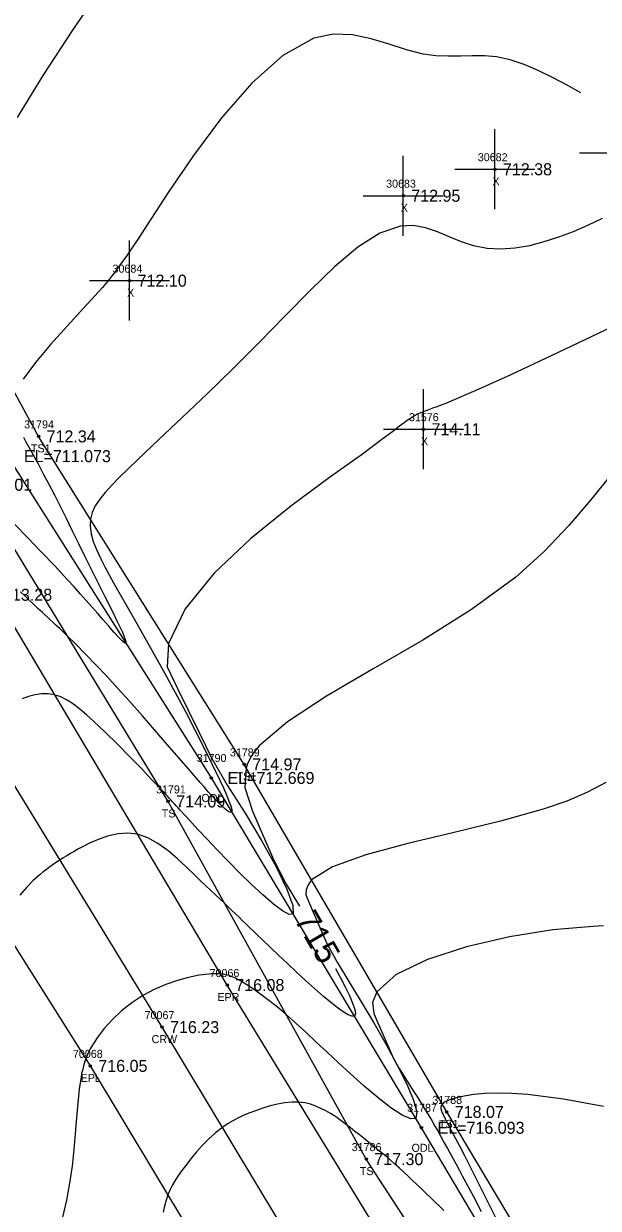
# Model space of a CAD drawing. Extents: x 1376587 to 1378239, y 1000335 to 1003031.
# Drawn here: x 1377574.4 to 1377646.3, y 1001264.8 to 1001412.8 of the extents above; entities that cross this region are included whole.
import ezdxf

# ---------------------------------------------------------------- set-up
doc = ezdxf.new("R2010")
doc.units = 0
for name, color, linetype in [('RD_DTM_BkLn1', 7, 'Continuous'), ('RD_DTM_BkLn2', 7, 'Continuous'), ('RD_DTM_BkLn_txCode', 7, 'Continuous'), ('RD_DTM_Major1', 7, 'Continuous'), ('RD_DTM_Major1_Lbl', 7, 'Continuous'), ('RD_DTM_Minor1', 7, 'Continuous'), ('RD_EX_H2O', 7, 'Continuous'), ('RD_EX_H2O_txCode', 7, 'Continuous'), ('RD_EX_Misc', 7, 'Continuous'), ('RD_EX_Misc_txCode', 7, 'Continuous'), ('RD_EX_Road', 7, 'Continuous'), ('RD_EX_Road_txCode', 7, 'Continuous'), ('RD_EX_TX_H2O_ELEV', 7, 'Continuous'), ('RD_EX_TX_Misc_ELEV', 7, 'Continuous'), ('RD_EX_TX_Road_ELEV', 7, 'Continuous'), ('RD_HC_Survey_ELEV', 7, 'Continuous'), ('RD_HC_Survey_txCode', 7, 'Continuous'), ('RD_SMD_Locator', 7, 'Continuous')]:
    doc.layers.add(name, color=color, linetype=linetype)

msp = doc.modelspace()

# ---------------------------------------------------------------- linework, layer by layer
at = {"layer": 'RD_DTM_BkLn1'}
msp.add_lwpolyline([(1377890.87, 1000795.13), (1377889.75, 1000797.09), (1377860.86, 1000844.28), (1377837.2, 1000883.19), (1377805.55, 1000935.32), (1377771.67, 1000991.28), (1377739.47, 1001043.28), (1377708.64, 1001094.78), (1377678.49, 1001143.97), (1377648.11, 1001195.1), (1377620.71, 1001239.29), (1377591.74, 1001287.41), (1377561.78, 1001336.41), (1377531.28, 1001387.73), (1377502.54, 1001434.98), (1377471.98, 1001486.19), (1377441.27, 1001536.58), (1377411.04, 1001586.42), (1377380.15, 1001637.79)], dxfattribs=at)
at = {"layer": 'RD_DTM_BkLn2'}
for points in [[(1377675.49, 1001183.97), (1377653.14, 1001215.72), (1377617.26, 1001270.92), (1377592.5, 1001315.61), (1377568.38, 1001355.18), (1377548.34, 1001395.49), (1377546.7, 1001400.7), (1377549.23, 1001403.02)], [(1377661.44, 1001219.59), (1377627.32, 1001276.82), (1377602.02, 1001320.24), (1377576.31, 1001361.22), (1377555.51, 1001399.46), (1377551.98, 1001403.02), (1377549.23, 1001403.02)]]:
    msp.add_lwpolyline(points, dxfattribs=at)
at = {"layer": 'RD_DTM_Major1'}
for points in [[(1377647.75, 1001356.3), (1377645.28, 1001353.26), (1377642.58, 1001350.08), (1377639.51, 1001346.83), (1377635.95, 1001343.62), (1377630.43, 1001339.59), (1377624.32, 1001335.77), (1377618.11, 1001332.17), (1377612.31, 1001328.77), (1377607.4, 1001325.56), (1377603.88, 1001322.55), (1377603.5, 1001322.11), (1377603.17, 1001321.67), (1377602.87, 1001321.22), (1377602.62, 1001320.77), (1377602.42, 1001320.3), (1377602.26, 1001319.82), (1377602.09, 1001317.34), (1377603.05, 1001314.39), (1377604.39, 1001311.31), (1377605.71, 1001308.28), (1377607.25, 1001305.27), (1377608.9, 1001302.52)], [(1377613.42, 1001294.74), (1377614.01, 1001293.65), (1377614.62, 1001292.46), (1377615.15, 1001291.36), (1377615.56, 1001290.41), (1377615.82, 1001289.63), (1377615.91, 1001289.07), (1377615.78, 1001288.78), (1377615.47, 1001288.76), (1377614.98, 1001288.96), (1377614.36, 1001289.34), (1377613.62, 1001289.87), (1377612.81, 1001290.52), (1377611.93, 1001291.24), (1377610.8, 1001292.22), (1377609.66, 1001293.25), (1377608.51, 1001294.3), (1377607.4, 1001295.35), (1377606.33, 1001296.37), (1377605.32, 1001297.32), (1377604.2, 1001298.39), (1377603.68, 1001298.89), (1377603.19, 1001299.36), (1377602.72, 1001299.82), (1377602.26, 1001300.26), (1377601.81, 1001300.7), (1377601.36, 1001301.13), (1377600.92, 1001301.56), (1377600.48, 1001302), (1377600.02, 1001302.44), (1377599.54, 1001302.9), (1377598.99, 1001303.41), (1377598.42, 1001303.96), (1377597.81, 1001304.53), (1377597.18, 1001305.12), (1377596.52, 1001305.75), (1377595.83, 1001306.41), (1377594.75, 1001307.45), (1377593.62, 1001308.5), (1377592.45, 1001309.5), (1377591.23, 1001310.37), (1377589.97, 1001311.06), (1377588.68, 1001311.5), (1377587.47, 1001311.65), (1377586.26, 1001311.56), (1377585.06, 1001311.3), (1377583.89, 1001310.91), (1377582.77, 1001310.42), (1377581.72, 1001309.9), (1377581.22, 1001309.63), (1377580.74, 1001309.36), (1377580.28, 1001309.09), (1377579.83, 1001308.82), (1377579.4, 1001308.55), (1377578.98, 1001308.29), (1377578.55, 1001308.01), (1377578.14, 1001307.72), (1377577.72, 1001307.43), (1377577.31, 1001307.12), (1377576.9, 1001306.8), (1377576.49, 1001306.47), (1377575.64, 1001305.72), (1377574.79, 1001304.87), (1377573.95, 1001303.89)]]:
    msp.add_lwpolyline(points, dxfattribs=at)
at = {"layer": 'RD_DTM_Minor1'}
for points in [[(1377584.42, 1001417.7), (1377580.53, 1001411.97), (1377576.85, 1001406.32), (1377573.63, 1001401.06)], [(1377644.09, 1001404.14), (1377642.3, 1001405.13), (1377640.52, 1001406.08), (1377638.75, 1001406.94), (1377636.99, 1001407.69), (1377635.25, 1001408.26), (1377633.52, 1001408.63), (1377632.02, 1001408.77), (1377630.53, 1001408.78), (1377629.03, 1001408.74), (1377627.52, 1001408.72), (1377625.97, 1001408.77), (1377624.39, 1001408.98), (1377622.3, 1001409.52), (1377620.13, 1001410.23), (1377617.88, 1001410.91), (1377615.56, 1001411.39), (1377613.17, 1001411.47), (1377610.7, 1001410.96), (1377606.83, 1001408.82), (1377602.94, 1001405.35), (1377599.17, 1001401.02), (1377595.65, 1001396.31), (1377592.51, 1001391.7), (1377589.89, 1001387.67), (1377589.2, 1001386.61), (1377588.57, 1001385.64), (1377587.97, 1001384.73), (1377587.39, 1001383.88), (1377586.81, 1001383.07), (1377586.23, 1001382.28), (1377585.87, 1001381.8), (1377585.49, 1001381.32), (1377585.11, 1001380.83), (1377584.7, 1001380.34), (1377584.28, 1001379.84), (1377583.83, 1001379.33), (1377581.94, 1001377.23), (1377579.87, 1001374.98), (1377577.8, 1001372.69), (1377575.92, 1001370.45), (1377574.39, 1001368.37)], [(1377646.73, 1001388.43), (1377644.92, 1001387.58), (1377643.11, 1001386.79), (1377641.29, 1001386.1), (1377639.47, 1001385.51), (1377637.65, 1001385.05), (1377635.85, 1001384.75), (1377634.08, 1001384.63), (1377632.35, 1001384.71), (1377630.68, 1001385.01), (1377629.14, 1001385.52), (1377627.64, 1001386.14), (1377626.15, 1001386.76), (1377624.65, 1001387.27), (1377623.12, 1001387.55), (1377621.53, 1001387.5), (1377618.95, 1001386.61), (1377616.2, 1001384.85), (1377613.3, 1001382.42), (1377610.27, 1001379.5), (1377607.12, 1001376.29), (1377603.89, 1001372.95), (1377600.64, 1001369.7), (1377597.4, 1001366.57), (1377594.27, 1001363.59), (1377591.34, 1001360.82), (1377588.69, 1001358.3), (1377586.4, 1001356.08), (1377585.46, 1001355.12), (1377584.64, 1001354.23), (1377583.95, 1001353.37), (1377583.4, 1001352.54), (1377583.01, 1001351.72), (1377582.79, 1001350.89), (1377582.74, 1001350), (1377582.87, 1001349.06), (1377583.15, 1001348.09), (1377583.56, 1001347.07), (1377584.06, 1001345.99), (1377584.65, 1001344.85), (1377585.69, 1001342.94), (1377586.84, 1001340.88), (1377588.08, 1001338.71), (1377589.37, 1001336.43), (1377590.71, 1001334.07), (1377592.06, 1001331.66), (1377593.37, 1001329.24), (1377594.65, 1001326.83), (1377595.87, 1001324.49), (1377597.01, 1001322.25), (1377598.04, 1001320.16), (1377598.95, 1001318.27), (1377599.4, 1001317.29), (1377599.79, 1001316.42), (1377600.1, 1001315.66), (1377600.32, 1001315.05), (1377600.44, 1001314.59), (1377600.45, 1001314.32), (1377600.37, 1001314.24), (1377600.23, 1001314.25), (1377600.03, 1001314.36), (1377599.79, 1001314.53), (1377599.5, 1001314.78), (1377599.17, 1001315.09), (1377598.8, 1001315.45), (1377598.41, 1001315.87), (1377597.98, 1001316.33), (1377597.52, 1001316.83), (1377597.03, 1001317.38), (1377596.52, 1001317.96), (1377595.25, 1001319.42), (1377593.87, 1001321.03), (1377592.39, 1001322.74), (1377590.85, 1001324.53), (1377589.27, 1001326.34), (1377587.68, 1001328.14), (1377586.23, 1001329.73), (1377584.82, 1001331.25), (1377583.45, 1001332.69), (1377582.16, 1001334.03), (1377580.96, 1001335.24), (1377579.87, 1001336.32), (1377579.4, 1001336.78), (1377578.95, 1001337.2), (1377578.52, 1001337.61), (1377578.11, 1001337.99), (1377577.72, 1001338.36), (1377576.78, 1001339.23), (1377576.23, 1001339.73), (1377575.69, 1001340.24), (1377575.15, 1001340.76), (1377574.6, 1001341.28), (1377574.06, 1001341.81)], [(1377652.44, 1001377.04), (1377646.25, 1001374.08), (1377640.47, 1001371.34), (1377635.31, 1001368.93), (1377630.97, 1001366.96), (1377627.65, 1001365.54), (1377627.19, 1001365.35), (1377626.75, 1001365.18), (1377626.36, 1001365.03), (1377625.99, 1001364.89), (1377625.65, 1001364.77), (1377624.82, 1001364.47), (1377624.58, 1001364.39), (1377624.36, 1001364.3), (1377624.15, 1001364.22), (1377623.95, 1001364.13), (1377623.64, 1001363.99), (1377623.35, 1001363.82), (1377623.04, 1001363.64), (1377622.72, 1001363.43), (1377622.38, 1001363.19), (1377622.01, 1001362.92), (1377621.42, 1001362.49), (1377620.74, 1001361.97), (1377619.95, 1001361.38), (1377619.04, 1001360.69), (1377617.98, 1001359.91), (1377616.77, 1001359.02), (1377612.67, 1001356.08), (1377607.84, 1001352.49), (1377602.85, 1001348.45), (1377598.27, 1001344.12), (1377594.64, 1001339.69), (1377592.55, 1001335.33), (1377592.36, 1001332.42), (1377593.68, 1001329.74), (1377595.02, 1001327), (1377596.41, 1001324.15), (1377597.93, 1001321.04), (1377599.86, 1001317.64), (1377602.12, 1001314.15), (1377604.21, 1001310.66), (1377606, 1001307.42), (1377607.33, 1001304.66), (1377608.08, 1001302.62), (1377608.11, 1001301.55), (1377607.63, 1001301.47), (1377606.78, 1001301.92), (1377605.65, 1001302.77), (1377604.33, 1001303.92), (1377602.89, 1001305.27), (1377601.43, 1001306.7), (1377600, 1001308.15), (1377598.64, 1001309.55), (1377597.37, 1001310.88), (1377596.21, 1001312.12), (1377595.17, 1001313.25), (1377593.99, 1001314.53), (1377593.75, 1001314.8), (1377593.51, 1001315.06), (1377593.28, 1001315.32), (1377593.05, 1001315.57), (1377592.83, 1001315.81), (1377592.62, 1001316.03), (1377592.42, 1001316.26), (1377592.2, 1001316.49), (1377591.75, 1001316.98), (1377591.5, 1001317.25), (1377590.4, 1001318.41), (1377589.11, 1001319.76), (1377587.69, 1001321.23), (1377586.18, 1001322.75), (1377584.66, 1001324.24), (1377583.18, 1001325.64), (1377582.31, 1001326.43), (1377581.48, 1001327.14), (1377580.66, 1001327.76), (1377579.87, 1001328.28), (1377579.09, 1001328.68), (1377578.3, 1001328.94), (1377577.5, 1001329.07), (1377576.69, 1001329.06), (1377575.88, 1001328.94), (1377575.07, 1001328.73), (1377574.26, 1001328.44)], [(1377574.42, 1001361.13), (1377574.73, 1001360.56), (1377575.06, 1001359.97), (1377575.64, 1001358.91), (1377576.25, 1001357.78), (1377576.9, 1001356.56), (1377577.58, 1001355.27), (1377578.28, 1001353.91), (1377579, 1001352.49), (1377579.75, 1001350.99), (1377580.51, 1001349.43), (1377581.29, 1001347.84), (1377582.09, 1001346.21), (1377582.91, 1001344.56), (1377583.74, 1001342.89), (1377584.62, 1001341.15), (1377585.45, 1001339.49), (1377586.19, 1001337.99), (1377586.78, 1001336.76), (1377587.15, 1001335.86), (1377587.24, 1001335.4), (1377587.1, 1001335.38), (1377586.79, 1001335.62), (1377586.33, 1001336.09), (1377585.74, 1001336.73), (1377585.07, 1001337.51), (1377584.33, 1001338.36), (1377583.67, 1001339.13), (1377582.98, 1001339.92), (1377582.26, 1001340.73), (1377581.51, 1001341.56), (1377580.74, 1001342.42), (1377579.94, 1001343.29), (1377578.32, 1001345.03), (1377576.64, 1001346.8), (1377574.96, 1001348.54), (1377573.33, 1001350.21)], [(1377647.2, 1001317.97), (1377644.9, 1001316.76), (1377642.31, 1001315.65), (1377639.38, 1001314.63), (1377634.05, 1001313.13), (1377628.24, 1001311.72), (1377622.46, 1001310.34), (1377617.22, 1001308.94), (1377613.04, 1001307.45), (1377610.43, 1001305.81), (1377609.98, 1001305.21), (1377609.74, 1001304.58), (1377609.69, 1001303.92), (1377609.98, 1001303.25), (1377610.28, 1001302.55), (1377610.61, 1001301.78), (1377611.44, 1001299.87), (1377612.36, 1001297.77), (1377613.64, 1001295.52), (1377615.09, 1001293.12), (1377616.63, 1001290.58), (1377618.2, 1001287.93), (1377619.73, 1001285.26), (1377621.14, 1001282.67), (1377622.32, 1001280.3), (1377623.16, 1001278.3), (1377623.58, 1001276.82), (1377623.45, 1001276.01), (1377622.81, 1001275.94), (1377621.75, 1001276.42), (1377620.35, 1001277.34), (1377618.74, 1001278.59), (1377617, 1001280.05), (1377615.25, 1001281.6), (1377613.77, 1001282.95), (1377612.36, 1001284.28), (1377611, 1001285.55), (1377609.7, 1001286.77), (1377608.45, 1001287.92), (1377607.25, 1001288.99), (1377606.15, 1001289.91), (1377605.1, 1001290.75), (1377604.1, 1001291.5), (1377603.17, 1001292.15), (1377602.32, 1001292.71), (1377601.54, 1001293.18), (1377601.32, 1001293.3), (1377601.11, 1001293.41), (1377600.9, 1001293.52), (1377600.7, 1001293.61), (1377600.5, 1001293.7), (1377600.3, 1001293.78), (1377600.11, 1001293.85), (1377599.91, 1001293.91), (1377599.71, 1001293.96), (1377599.5, 1001294.01), (1377599.28, 1001294.04), (1377599.06, 1001294.07), (1377598.84, 1001294.08), (1377598.61, 1001294.09), (1377598.36, 1001294.09), (1377598.11, 1001294.08), (1377597.85, 1001294.07), (1377597.57, 1001294.04), (1377596.39, 1001293.89), (1377595.06, 1001293.61), (1377593.65, 1001293.22), (1377592.2, 1001292.72), (1377590.74, 1001292.1), (1377589.33, 1001291.35), (1377587.95, 1001290.46), (1377586.68, 1001289.46), (1377585.53, 1001288.38), (1377584.5, 1001287.25), (1377583.62, 1001286.09), (1377582.9, 1001284.92), (1377582.77, 1001284.68), (1377582.64, 1001284.44), (1377582.52, 1001284.19), (1377582.41, 1001283.95), (1377582.31, 1001283.71), (1377582.22, 1001283.46), (1377582.09, 1001283.11), (1377581.97, 1001282.74), (1377581.87, 1001282.38), (1377581.78, 1001282), (1377581.69, 1001281.62), (1377581.62, 1001281.22), (1377581.38, 1001279.65), (1377581.2, 1001277.92), (1377581.05, 1001276.07), (1377580.9, 1001274.12), (1377580.72, 1001272.1), (1377580.5, 1001270.03), (1377580.19, 1001267.93), (1377579.79, 1001265.8), (1377579.3, 1001263.67)], [(1377646.91, 1001300.05), (1377645.56, 1001300), (1377640.58, 1001299.55), (1377635.16, 1001298.69), (1377629.77, 1001297.45), (1377624.9, 1001295.87), (1377621.01, 1001293.97), (1377618.59, 1001291.8), (1377618.03, 1001290.49), (1377618.2, 1001289.1), (1377618.82, 1001287.67), (1377619.45, 1001286.24), (1377620.07, 1001284.83), (1377620.67, 1001283.47), (1377621.36, 1001282.23), (1377622.15, 1001280.99), (1377622.92, 1001279.8), (1377623.66, 1001278.64), (1377624.36, 1001277.51), (1377625.02, 1001276.43), (1377625.44, 1001275.73), (1377625.84, 1001275.05), (1377626.23, 1001274.36), (1377626.62, 1001273.67), (1377627.01, 1001272.96), (1377627.41, 1001272.23), (1377628.11, 1001270.95), (1377628.48, 1001270.28), (1377628.86, 1001269.57), (1377629.26, 1001268.83), (1377629.67, 1001268.06), (1377630.64, 1001266.23), (1377631.6, 1001264.37)], [(1377646.9, 1001277.5), (1377641.92, 1001278.41), (1377637.46, 1001278.98), (1377635.47, 1001279.12), (1377633.67, 1001279.15), (1377632.08, 1001279.1), (1377630.69, 1001278.98), (1377629.49, 1001278.8), (1377628.49, 1001278.58), (1377628.07, 1001278.46), (1377627.7, 1001278.34), (1377627.39, 1001278.21), (1377627.12, 1001278.07), (1377626.91, 1001277.93), (1377626.75, 1001277.78), (1377626.69, 1001277.7), (1377626.64, 1001277.62), (1377626.61, 1001277.53), (1377626.59, 1001277.44), (1377626.58, 1001277.34), (1377626.59, 1001277.24), (1377626.61, 1001277.15), (1377626.63, 1001277.04), (1377626.67, 1001276.93), (1377626.71, 1001276.82), (1377626.76, 1001276.69), (1377626.82, 1001276.56), (1377626.87, 1001276.47), (1377626.91, 1001276.38), (1377626.96, 1001276.28), (1377627.07, 1001276.06), (1377627.12, 1001275.95), (1377627.47, 1001275.29), (1377627.89, 1001274.49), (1377628.38, 1001273.56), (1377628.94, 1001272.5), (1377629.56, 1001271.3), (1377630.25, 1001269.96), (1377631.75, 1001266.97), (1377633.4, 1001263.61)], [(1377626.94, 1001264.5), (1377625.35, 1001266.04), (1377624.72, 1001266.65), (1377624.12, 1001267.23), (1377623.55, 1001267.78), (1377623, 1001268.3), (1377622.49, 1001268.79), (1377621.99, 1001269.24), (1377621.4, 1001269.79), (1377620.84, 1001270.3), (1377620.31, 1001270.76), (1377619.81, 1001271.19), (1377619.33, 1001271.59), (1377618.88, 1001271.97), (1377618.49, 1001272.29), (1377618.11, 1001272.59), (1377617.74, 1001272.89), (1377617.38, 1001273.17), (1377617.03, 1001273.45), (1377616.4, 1001273.94), (1377616.12, 1001274.17), (1377615.84, 1001274.39), (1377615.55, 1001274.62), (1377615.26, 1001274.85), (1377614.96, 1001275.08), (1377614.63, 1001275.33), (1377614.29, 1001275.59), (1377613.94, 1001275.84), (1377613.57, 1001276.1), (1377613.19, 1001276.35), (1377612.79, 1001276.6), (1377612.21, 1001276.94), (1377611.59, 1001277.26), (1377610.94, 1001277.54), (1377610.27, 1001277.77), (1377609.57, 1001277.94), (1377608.84, 1001278.04), (1377607.96, 1001278.05), (1377607.07, 1001277.97), (1377606.15, 1001277.8), (1377605.24, 1001277.57), (1377604.32, 1001277.29), (1377603.41, 1001276.97), (1377602.69, 1001276.7), (1377601.98, 1001276.4), (1377601.28, 1001276.08), (1377600.6, 1001275.72), (1377599.93, 1001275.33), (1377599.28, 1001274.89), (1377598.42, 1001274.22), (1377597.59, 1001273.47), (1377596.8, 1001272.66), (1377596.04, 1001271.82), (1377595.32, 1001270.96), (1377594.65, 1001270.1), (1377594.2, 1001269.51), (1377593.79, 1001268.92), (1377593.4, 1001268.32), (1377593.05, 1001267.72), (1377592.74, 1001267.11), (1377592.47, 1001266.47), (1377592.24, 1001265.79), (1377592.04, 1001265.06), (1377591.88, 1001264.3)]]:
    msp.add_lwpolyline(points, dxfattribs=at)
at = {"layer": 'RD_EX_H2O'}
msp.add_lwpolyline([(1377678.11, 1001185.9), (1377657.58, 1001218.49), (1377624.16, 1001274.83), (1377597.91, 1001318.54), (1377572.47, 1001358.75), (1377552.17, 1001397.57), (1377550.1, 1001401.66)], dxfattribs=at)
at = {"layer": 'RD_EX_Misc'}
for p, q in [((1377633.34, 1001389.6), (1377633.34, 1001399.6)), ((1377621.88, 1001386.29), (1377621.88, 1001396.29)), ((1377643.89, 1001396.63), (1377653.89, 1001396.63)), ((1377628.34, 1001394.6), (1377638.34, 1001394.6)), ((1377616.88, 1001391.29), (1377626.88, 1001391.29)), ((1377587.69, 1001375.68), (1377587.69, 1001385.68)), ((1377582.69, 1001380.68), (1377592.69, 1001380.68)), ((1377624.41, 1001357.12), (1377624.41, 1001367.12)), ((1377619.41, 1001362.12), (1377629.41, 1001362.12))]:
    msp.add_line(p, q, dxfattribs=at)
at = {"layer": 'RD_EX_Road'}
for points in [[(1377899.67, 1000800.29), (1377898.72, 1000801.84), (1377870.31, 1000849.94), (1377847.28, 1000887.89), (1377815.15, 1000940.58), (1377781.51, 1000995.26), (1377748.62, 1001049.21), (1377716.58, 1001099.53), (1377686.67, 1001148.78), (1377656.47, 1001199.11), (1377629.54, 1001244.18), (1377599.89, 1001292.67), (1377570.87, 1001341.43), (1377539.83, 1001392.47), (1377511.01, 1001440.31), (1377480.72, 1001490), (1377449.73, 1001541.49), (1377420.9, 1001591.95), (1377390.45, 1001644.41)], [(1377883.75, 1000788.5), (1377882.63, 1000790.22), (1377852.26, 1000839.6), (1377828.46, 1000879.31), (1377797, 1000930.66), (1377763.07, 1000986.65), (1377731.87, 1001037.81), (1377700.31, 1001089.98), (1377670.43, 1001138.24), (1377639.73, 1001190.03), (1377611.89, 1001234.23), (1377582.78, 1001282.57), (1377552.22, 1001331.03), (1377522.24, 1001382.35), (1377494.26, 1001430.19), (1377463.17, 1001481.14), (1377433.42, 1001531.29), (1377403.14, 1001580.98), (1377371.36, 1001632.19)]]:
    msp.add_lwpolyline(points, dxfattribs=at)
at = {"layer": 'RD_SMD_Locator'}
for centre in [(1377633.34, 1001394.6), (1377621.88, 1001391.29), (1377587.69, 1001380.68), (1377624.41, 1001362.12), (1377576.31, 1001361.22), (1377602.02, 1001320.24), (1377597.91, 1001318.54), (1377592.5, 1001315.61), (1377599.89, 1001292.67), (1377591.74, 1001287.41), (1377582.78, 1001282.57), (1377627.32, 1001276.82), (1377624.16, 1001274.83), (1377617.26, 1001270.92)]:
    msp.add_circle(centre, 0.15, dxfattribs=at)

# ---------------------------------------------------------------- texts
at = {"layer": 'RD_DTM_BkLn_txCode'}
for s, p in [('31794', (1377574.51, 1001362.22)), ('TS1', (1377575.35, 1001359.22)), ('31789', (1377600.22, 1001321.24)), ('TS1', (1377601.06, 1001318.24)), ('31791', (1377590.99, 1001316.61)), ('TS', (1377591.7, 1001313.61)), ('31788', (1377625.52, 1001277.82)), ('TS1', (1377626.35, 1001274.82)), ('31786', (1377615.44, 1001271.92)), ('TS', (1377616.46, 1001268.92))]:
    msp.add_text(s, height=1, dxfattribs=at).set_placement(p)
at = {"layer": 'RD_DTM_Major1_Lbl'}
msp.add_text('715', height=3, rotation=300.1417, dxfattribs=at).set_placement((1377608.2, 1001300.84))
at = {"layer": 'RD_EX_H2O_txCode'}
for s, p in [('31790', (1377596.07, 1001320.54)), ('ODL', (1377596.66, 1001315.54)), ('31787', (1377622.37, 1001276.83)), ('ODL', (1377622.92, 1001271.83))]:
    msp.add_text(s, height=1, dxfattribs=at).set_placement(p)
at = {"layer": 'RD_EX_Misc_txCode'}
for s, p in [('30682', (1377631.2, 1001395.6)), ('30683', (1377619.74, 1001392.29)), ('X', (1377633.03, 1001392.6)), ('X', (1377621.57, 1001389.29)), ('30684', (1377585.55, 1001381.68)), ('X', (1377587.37, 1001378.68)), ('31576', (1377622.59, 1001363.12)), ('X', (1377624.09, 1001360.12))]:
    msp.add_text(s, height=1, dxfattribs=at).set_placement(p)
at = {"layer": 'RD_EX_Road_txCode'}
for s, p in [('70066', (1377597.68, 1001293.67)), ('EPR', (1377598.66, 1001290.67)), ('70068', (1377580.6, 1001283.57)), ('EPL', (1377581.57, 1001280.57))]:
    msp.add_text(s, height=1, dxfattribs=at).set_placement(p)
at = {"layer": 'RD_EX_TX_H2O_ELEV'}
for s, p in [('EL=711.073', (1377574.47, 1001358)), ('EL=712.669', (1377599.91, 1001317.79)), ('EL=716.093', (1377626.16, 1001274.08))]:
    msp.add_text(s, height=1.5, dxfattribs=at).set_placement(p)
at = {"layer": 'RD_EX_TX_Misc_ELEV'}
for s, p in [('712.38', (1377634.34, 1001393.85)), ('712.95', (1377622.88, 1001390.54)), ('712.10', (1377588.69, 1001379.93)), ('712.34', (1377577.31, 1001360.47)), ('714.11', (1377625.41, 1001361.37)), ('712.01', (1377569.38, 1001354.43)), ('714.97', (1377603.02, 1001319.49)), ('714.09', (1377593.5, 1001314.86)), ('718.07', (1377628.32, 1001276.07)), ('717.30', (1377618.26, 1001270.17))]:
    msp.add_text(s, height=1.5, dxfattribs=at).set_placement(p)
at = {"layer": 'RD_EX_TX_Road_ELEV'}
for s, p in [('713.28', (1377571.87, 1001340.68)), ('716.08', (1377600.89, 1001291.92)), ('716.05', (1377583.78, 1001281.82))]:
    msp.add_text(s, height=1.5, dxfattribs=at).set_placement(p)
at = {"layer": 'RD_HC_Survey_ELEV'}
msp.add_text('716.23', height=1.5, dxfattribs=at).set_placement((1377592.74, 1001286.66))
at = {"layer": 'RD_HC_Survey_txCode'}
for s, p in [('70067', (1377589.56, 1001288.41)), ('CRW', (1377590.43, 1001285.41))]:
    msp.add_text(s, height=1, dxfattribs=at).set_placement(p)

doc.saveas('drawing.dxf')
